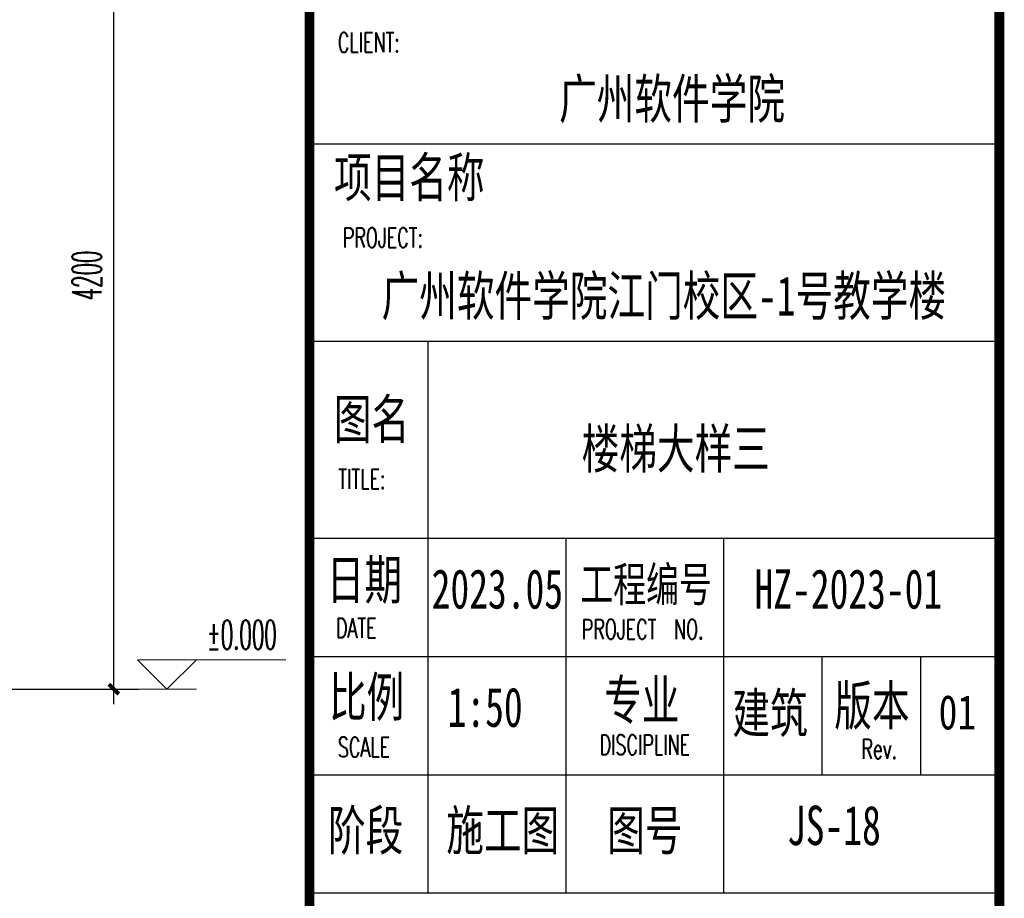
# Model space of a CAD drawing. Extents: x 1779708 to 7299578, y -1121471 to 88434.
# Tile 687 of 1056: x 6126774 to 6131769, y -968877 to -964418. Entities that reach past the tile are written whole.
import ezdxf

# ---------------------------------------------------------------- set-up
doc = ezdxf.new("R2010")
doc.units = 0
doc.header["$LTSCALE"] = 1000
doc.header["$MEASUREMENT"] = 0
doc.linetypes.add('DOTE', pattern=[2.42, 2, -0.2, 0.02, -0.2])
doc.layers.get('0').update_dxf_attribs({"linetype": 'CONTINUOUS'})
doc.layers.get('Defpoints').update_dxf_attribs({"linetype": 'CONTINUOUS'})
doc.layers.add('DIM_ELEV', color=3, linetype='CONTINUOUS', lineweight=13)
for name, color, linetype in [('DOTE', 1, 'DOTE'), ('PUB_DIM', 3, 'CONTINUOUS'), ('PUB_TEXT', 7, 'CONTINUOUS'), ('PUB_TITLE', 4, 'CONTINUOUS'), ('可见线', 6, 'CONTINUOUS'), ('通-图框－文字', 4, 'CONTINUOUS')]:
    doc.layers.add(name, color=color, linetype=linetype)
doc.styles.add('-宋体', font='simhei.ttf', dxfattribs={"width": 0.7})
doc.styles.add('_TCH_DIM', font='SIMPLEX.shx', dxfattribs={"width": 0.7, "bigfont": 'GBCBIG.shx'})
doc.styles.add('_TCH_DIM_T3', font='SIMPLEX.shx', dxfattribs={"width": 0.494118, "bigfont": 'GBCBIG.shx'})
doc.styles.add('dim_font', font='SIMPLEX.shx', dxfattribs={"width": 0.8})
doc.styles.add('仿宋', font='txt', dxfattribs={"width": 0.7})
doc.dimstyles.new('_TCH_ARCH&&50', dxfattribs={"dimtxt": 148.75, "dimasz": 50, "dimexe": 125, "dimexo": 150, "dimgap": 63.125, "dimtad": 1, "dimdec": 0, "dimzin": 0, "dimdsep": 46, "dimtxsty": '_TCH_DIM_T3', "dimblk": 'ARCHTICK', "dimcen": 0.09, "dimdle": 75, "dimclrt": 7, "dimazin": 2, "dimtfac": 1, "dimtdec": 0, "dimtix": 1, "dimtmove": 2, "dimatfit": 3, "dimfxl": 250, "dimtolj": 1, "dimtzin": 0, "dimarcsym": 0})

# ---------------------------------------------------------------- blocks, each defined once
blk = doc.blocks.new('A$C3D8761CE')
at = {"layer": 'PUB_TITLE'}
for p, q in [((83100, 17600), (76100, 17600)), ((83100, 17600), (76100, 17600)), ((83100, 17600), (76100, 17600)), ((76100, 15600), (83100, 15600)), ((76100, 13600), (83100, 13600)), ((76100, 13600), (83100, 13600)), ((76100, 13600), (83100, 13600)), ((76100, 13600), (83100, 13600)), ((76100, 12400), (83100, 12400)), ((76100, 11200), (83100, 11200))]:
    blk.add_line(p, q, dxfattribs=at)
at = {"layer": 'PUB_TITLE', "const_width": 100}
blk.add_lwpolyline([(2500, 1000), (83100, 1000), (83100, 58400), (2500, 58400)], close=True, dxfattribs=at)
blk.add_lwpolyline([(76100, 58400), (76100, 1000)], dxfattribs=at)
at = {"layer": 'PUB_TITLE'}
for points in [[(77300, 15600), (77300, 10000)], [(76100, 13600), (83100, 13600)], [(78700, 13600), (78700, 10000)], [(80300, 13600), (80300, 10000)], [(81300, 12400), (81300, 11200)], [(82300, 12400), (82300, 11200)], [(76100, 10000), (83100, 10000)]]:
    blk.add_lwpolyline(points, dxfattribs=at)
at = {"layer": '通-图框－文字', "color": 4, "style": 'dim_font', "width": 0.65}
for s, p in [('CLIENT:', (76387.2, 18532.8)), ('PROJECT:', (76437.8, 16551.7)), ('TITLE:', (76391.6, 14101.3)), ('DATE', (76367.7, 12589.1)), ('PROJECT  NO.', (78862.1, 12577)), ('DISCIPLINE', (79042.2, 11403.7)), ('SCALE', (76387.4, 11380.2)), ('Rev.', (81699.2, 11362.7))]:
    blk.add_text(s, height=200, dxfattribs=at).set_placement(p)
at = {"layer": '通-图框－文字'}
for s, height, style, width, p in [('广州软件学院', 400, '仿宋', 0.7, (78632.6, 17860.7)), ('项目名称', 400, '仿宋', 0.7, (76349, 17063.4)), ('广州软件学院江门校区-1号教学楼', 400, '仿宋', 0.7, (76831.5, 15860.7)), ('图名', 400, '仿宋', 0.7, (76347.7, 14608.9)), ('日期', 400, '仿宋', 0.7, (76275.7, 12979.6)), ('2023.05', 400, '仿宋', 0.7, (77339.5, 12886.2)), ('工程编号', 350, '仿宋', 0.7, (78847.3, 12958)), ('HZ-2023-01', 400, '仿宋', 0.7, (80615.2, 12886.2)), ('比例', 400, '仿宋', 0.7, (76297.9, 11789.7)), ('专业', 400, '仿宋', 0.7, (79088.8, 11759.1)), ('版本', 400, '仿宋', 0.7, (81424.9, 11703)), ('建筑', 400, '仿宋', 0.7, (80391.2, 11624.5)), ('01', 350, '-宋体', 0.8, (82483.5, 11659.7)), ('阶段', 400, '仿宋', 0.7, (76287.7, 10435.6)), ('施工图', 400, '仿宋', 0.7, (77487.7, 10435.6)), ('图号', 400, '仿宋', 0.7, (79120.6, 10435.6))]:
    blk.add_text(s, height=height, dxfattribs=dict(at, style=style, width=width)).set_placement(p)
blk = doc.blocks.new('_ArchTick')
at = {"color": 0, "linetype": 'ByBlock', "const_width": 0.4}
blk.add_lwpolyline([(-0.5, -0.5), (0.5, 0.5)], dxfattribs=at)
blk = doc.blocks.new('*D1991')
at = {"layer": 'Defpoints', "color": 0, "transparency": 16777216}
for p in [(6126651.6, -963616.3), (6127251.6, -963616.3), (6126651.6, -967816.3)]:
    blk.add_point(p, dxfattribs=at)
at = {"layer": 'PUB_DIM', "color": 0, "lineweight": -2, "transparency": 16777216}
for p, q in [((6127251.6, -967891.3), (6127251.6, -963541.3)), ((6126801.6, -963616.3), (6127376.6, -963616.3)), ((6126801.6, -967816.3), (6127376.6, -967816.3))]:
    blk.add_line(p, q, dxfattribs=at)
at = {"layer": 'PUB_DIM', "color": 0, "lineweight": -2, "transparency": 16777216, "xscale": 50, "yscale": 50, "zscale": 50}
for p, rotation in [((6127251.6, -963616.3), 90), ((6127251.6, -967816.3), 270)]:
    blk.add_blockref('_ArchTick', p, dxfattribs=dict(at, rotation=rotation))
at = {"layer": 'PUB_DIM', "color": 7, "transparency": 16777216, "insert": (6127114.1, -965716.3), "char_height": 148.75, "attachment_point": 5, "rotation": 90, "style": '_TCH_DIM_T3'}
blk.add_mtext('\\A1;4200', dxfattribs=at)

msp = doc.modelspace()

# ---------------------------------------------------------------- linework, layer by layer
at = {"layer": 'DIM_ELEV'}
for p, q in [((6127521.4, -967816.3), (6127371.4, -967666.3)), ((6127371.4, -967666.3), (6128125.2, -967666.3)), ((6127521.4, -967816.3), (6127671.4, -967666.3)), ((6127171.4, -967816.3), (6127671.4, -967816.3))]:
    msp.add_line(p, q, dxfattribs=at)
at = {"layer": 'DOTE', "ltscale": 0.5}
msp.add_lwpolyline([(6116751.6, -967816.3), (6126951.6, -967816.3)], dxfattribs=at)

# ---------------------------------------------------------------- block references
at = {"layer": '可见线', "xscale": 0.5, "yscale": 0.5, "zscale": 0.5}
msp.add_blockref('A$C3D8761CE', (6090194.5, -973850.2), dxfattribs=at)

# ---------------------------------------------------------------- texts
at = {"layer": 'PUB_TEXT', "color": 7, "style": '_TCH_DIM', "width": 0.494118}
msp.add_text('%%P0.000', height=148.75, dxfattribs=at).set_placement((6127725.2, -967613.8))
at = {"layer": '通-图框－文字', "style": '仿宋', "width": 0.7}
for s, p in [('楼梯大样三', (6129625.2, -966695.2)), ('1:50', (6128945, -968007.1)), ('JS-18', (6130666.9, -968607.1))]:
    msp.add_text(s, height=200, dxfattribs=at).set_placement(p)

# ---------------------------------------------------------------- dimensions: what is measured, and where the dimension line sits
at = {"layer": 'PUB_DIM'}
dim = msp.add_aligned_dim(p1=(6126651.6, -967816.3), p2=(6126651.6, -963616.3), distance=-600, dimstyle='_TCH_ARCH&&50', dxfattribs=at)
dim.commit()
dim.dimension.update_dxf_attribs({"geometry": '*D1991', "text_midpoint": (6127114.1, -965716.3)})

doc.saveas('drawing.dxf')
